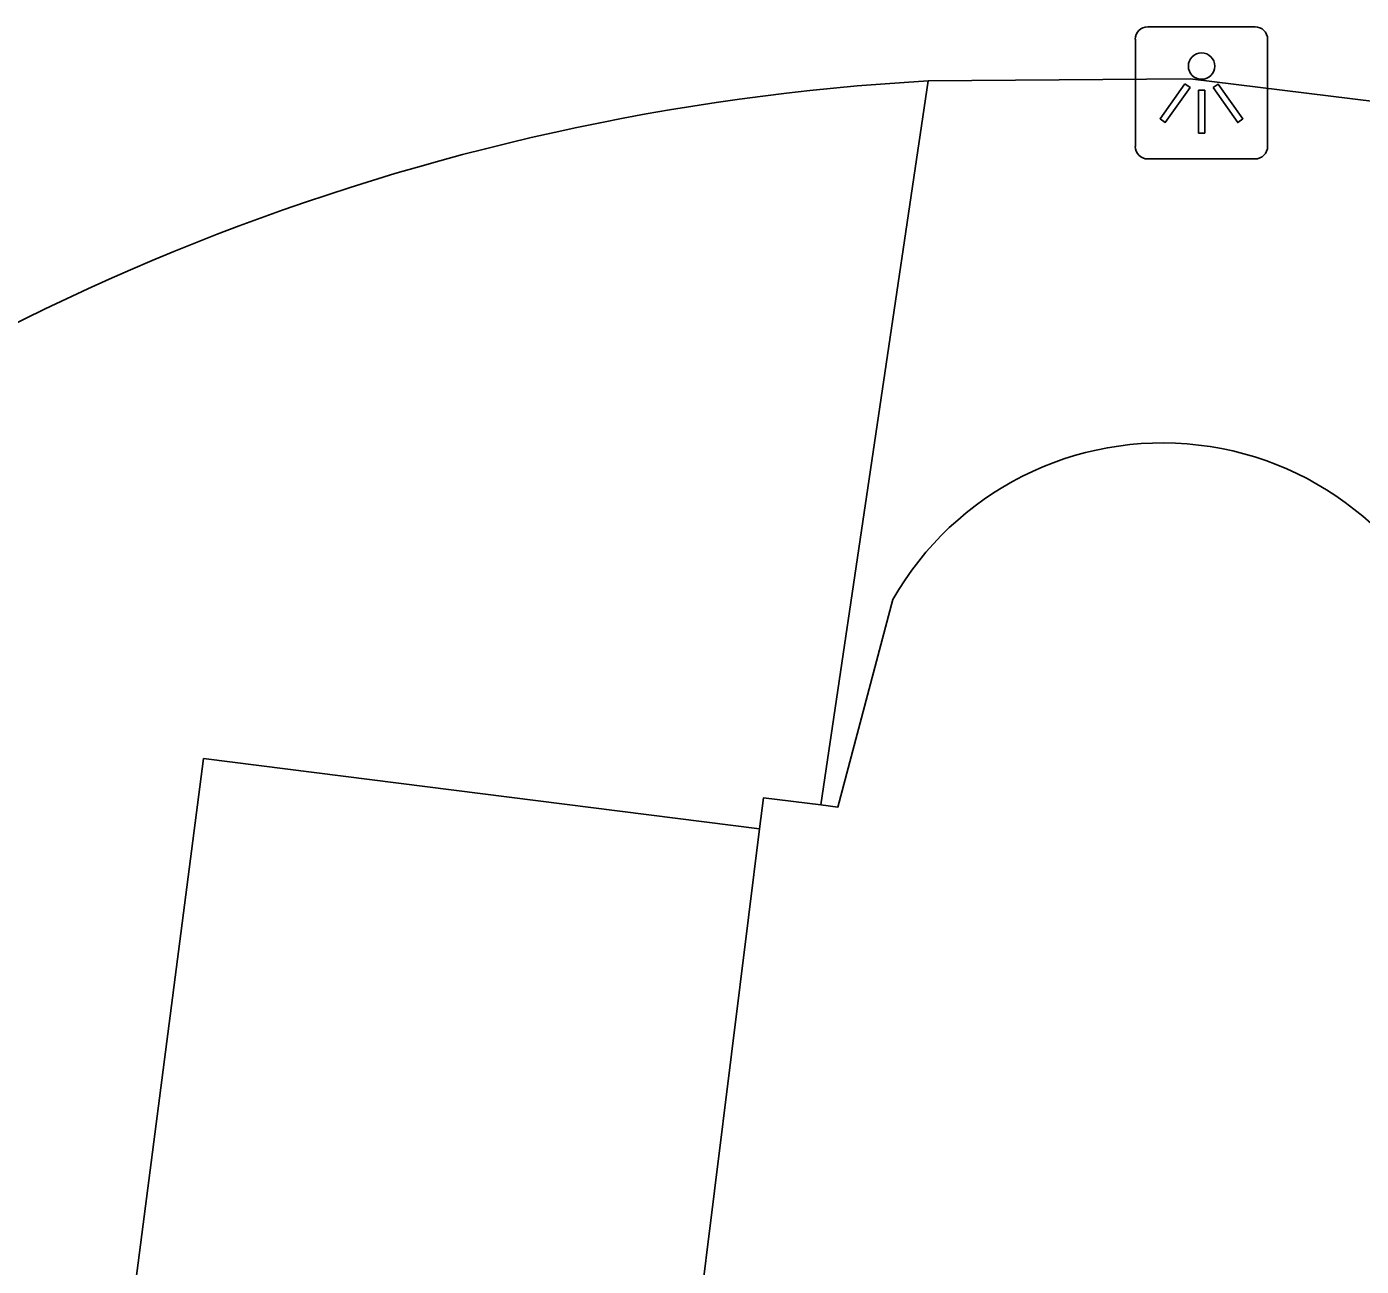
# Model space of a CAD drawing. Extents: x 161696 to 162377, y 380761 to 381673.
# Drawn here: x 162077.62 to 162087.67, y 381301.15 to 381310.49 of the extents above; entities that cross this region are included whole.
import ezdxf

# ---------------------------------------------------------------- set-up
doc = ezdxf.new("R2010")
doc.units = 0
for name, color, linetype in [('IMGEO_Lichtpunt', 7, 'Continuous'), ('IMGEO_Pand', 7, 'Continuous'), ('IMGEO_Voetpad_open', 7, 'Continuous')]:
    doc.layers.add(name, color=color, linetype=linetype)

msp = doc.modelspace()

# ---------------------------------------------------------------- linework, layer by layer
at = {"layer": 'IMGEO_Lichtpunt'}
for p, q in [((162086.871, 381310.489), (162086.063, 381310.489)), ((162086.871, 381310.489), (162086.063, 381310.489)), ((162085.969, 381310.394), (162085.969, 381309.587)), ((162085.969, 381310.394), (162085.969, 381309.587)), ((162086.965, 381309.587), (162086.965, 381310.394)), ((162086.965, 381309.587), (162086.965, 381310.394)), ((162086.063, 381309.493), (162086.871, 381309.493)), ((162086.063, 381309.493), (162086.871, 381309.493))]:
    msp.add_line(p, q, dxfattribs=at)
for points in [[(162086.343, 381310.058), (162086.382, 381310.03), (162086.194, 381309.768), (162086.156, 381309.795), (162086.343, 381310.058)], [(162086.445, 381310.01), (162086.492, 381310.01), (162086.492, 381309.688), (162086.445, 381309.688), (162086.445, 381310.01)], [(162086.555, 381310.03), (162086.593, 381310.057), (162086.78, 381309.795), (162086.741, 381309.767), (162086.555, 381310.03)]]:
    msp.add_lwpolyline(points, dxfattribs=at)
msp.add_circle((162086.468, 381310.192), 0.0994, dxfattribs=at)
for centre, start, end in [((162086.063, 381310.394), 90, 180), ((162086.063, 381310.394), 90, 180), ((162086.871, 381310.394), 0, 90), ((162086.871, 381310.394), 0, 90), ((162086.063, 381309.587), 180, 270), ((162086.063, 381309.587), 180, 270), ((162086.871, 381309.587), 270, 0), ((162086.871, 381309.587), 270, 360)]:
    msp.add_arc(centre, 0.0946, start, end, dxfattribs=at)
at = {"layer": 'IMGEO_Pand'}
for points in [[(162084.143, 381306.174), (162083.728, 381304.609), (162083.599, 381304.625)], [(162083.599, 381304.625), (162083.167, 381304.678), (162083.138, 381304.445)], [(162083.138, 381304.445), (162083.055, 381303.776), (162082.671, 381300.688), (162082.278, 381300.689)]]:
    msp.add_lwpolyline(points, dxfattribs=at)
msp.add_arc((162086.173, 381305.015), 2.338, 16.3182, 150.2839, dxfattribs=at)
at = {"layer": 'IMGEO_Voetpad_open'}
for points in [[(162083.599, 381304.625), (162084.407, 381310.081)], [(162084.407, 381310.081), (162086.382, 381310.096), (162104.525, 381307.86)], [(162078.887, 381281.99), (162076.016, 381282.35), (162078.949, 381304.974), (162083.138, 381304.445)]]:
    msp.add_lwpolyline(points, dxfattribs=at)
msp.add_arc((162085.386, 381292.558), 17.55, 93.1983, 130.2653, dxfattribs=at)

doc.saveas('drawing.dxf')
